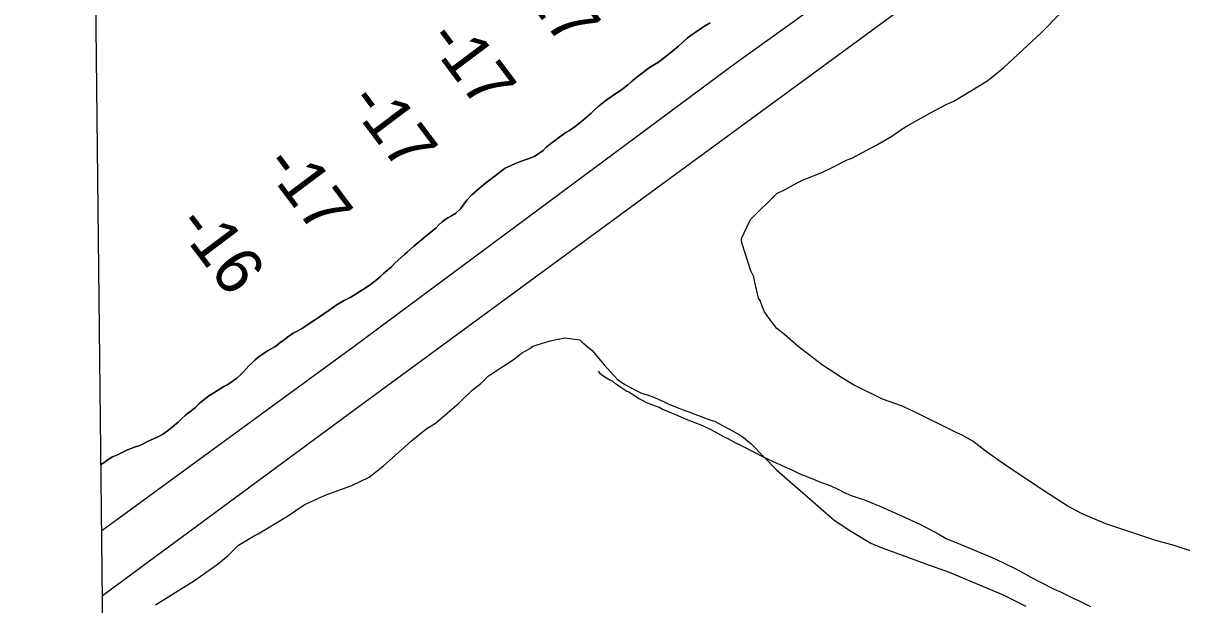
# Model space of a CAD drawing. Extents: x 3683613 to 3738215, y 469626 to 495384.
# Drawn here: x 3687652 to 3688749, y 486505 to 487056 of the extents above; entities that cross this region are included whole.
import ezdxf

# ---------------------------------------------------------------- set-up
doc = ezdxf.new("R2010")
doc.units = 0
for name, color, linetype in [('V-GRID-FRAM', 7, 'Continuous'), ('V-LEVE-TOET', 7, 'Continuous'), ('V-RIVR-JETY', 7, 'Continuous'), ('V-SITE-VEGE', 7, 'Continuous'), ('V-TOPO-SHOR', 7, 'Continuous'), ('V-TOPO-SPOT', 7, 'Continuous')]:
    doc.layers.add(name, color=color, linetype=linetype)

msp = doc.modelspace()

# ---------------------------------------------------------------- linework, layer by layer
at = {"layer": 'V-GRID-FRAM'}
msp.add_lwpolyline([(3687651.7, 493221.8), (3719350.3, 493590.7), (3719569.8, 475409.4), (3687855.3, 475040.3), (3687651.7, 493221.8)], dxfattribs=at)
at = {"layer": 'V-LEVE-TOET'}
for points in [[(3687726.1, 486575.1), (3687965.2, 486749.6), (3688325.7, 487017.3), (3688743.9, 487317.5), (3689105.7, 487581.6), (3689560.4, 487919.8)], [(3689587.4, 487879.9), (3689268.9, 487643.8), (3689014.8, 487456), (3688727.7, 487247.1), (3688504.6, 487084.9), (3688247.3, 486895.8), (3687966.3, 486689.7), (3687726.8, 486513.2)]]:
    msp.add_lwpolyline(points, dxfattribs=at)
at = {"layer": 'V-RIVR-JETY'}
for points in [[(3688205.1, 486983.5), (3688216.1, 486991), (3688218.6, 486992.7), (3688224.5, 486997.4), (3688227.5, 486999.9), (3688234.7, 487005.7), (3688238.9, 487009.1), (3688241.6, 487011.2), (3688245.9, 487014.4), (3688253.5, 487018.9), (3688259.2, 487023.2), (3688267.2, 487029.4), (3688272.5, 487034), (3688281.1, 487041.7), (3688285.5, 487045.1), (3688288.3, 487047), (3688293.4, 487050.5), (3688297.2, 487052.8), (3688302.6, 487056.2)], [(3687736.3, 486644.8), (3687740.9, 486646.9), (3687750.4, 486651.6), (3687757.2, 486654.2), (3687762.1, 486655.7), (3687765.9, 486657.6), (3687769.5, 486659.4), (3687772.9, 486660.9), (3687777.9, 486663.2), (3687783.6, 486666), (3687789.3, 486670.3), (3687794.8, 486674.7), (3687798.4, 486677.9), (3687802, 486681.1), (3687805.6, 486684.5), (3687808.3, 486686.6), (3687815.1, 486691.8), (3687818.2, 486695), (3687827.7, 486702.6), (3687832.4, 486705.6), (3687841.9, 486711.4), (3687844.8, 486713.1), (3687847.4, 486714.8), (3687851, 486717.1), (3687853.9, 486719.1), (3687857.9, 486722.9), (3687860.2, 486725.2), (3687865.5, 486731.2), (3687868.3, 486733.7), (3687871.6, 486736.7), (3687875.2, 486739.9), (3687878.2, 486742), (3687883.2, 486745.2), (3687887.2, 486747.6), (3687890.2, 486749.1), (3687892.5, 486751), (3687895.1, 486753.1), (3687898.6, 486755.5), (3687902, 486758.2), (3687907.5, 486762.1), (3687911.3, 486764), (3687916.4, 486766.8), (3687920.4, 486769.8), (3687927.6, 486774.5), (3687931.4, 486777), (3687937.5, 486781.1), (3687941.7, 486783.9), (3687944.3, 486785.8), (3687948.3, 486788.5), (3687955.9, 486793), (3687959, 486794.7), (3687962.2, 486796.2), (3687973.2, 486803.1), (3687980.4, 486808), (3687987.6, 486813.5), (3687990.3, 486815.8), (3687992.8, 486818.2), (3688000.6, 486825), (3688003.8, 486828.4), (3688007, 486831.2), (3688012.9, 486836.5), (3688015.4, 486838.8), (3688021.7, 486844.4), (3688025.5, 486847.6), (3688028.7, 486850.1), (3688031.2, 486852.3), (3688037.8, 486857.6), (3688042.8, 486861.8), (3688045.6, 486864.8), (3688048.7, 486867.4), (3688051.3, 486869.3), (3688054, 486871.4), (3688057.6, 486873.3), (3688061.4, 486875.5), (3688066, 486880), (3688071.9, 486888), (3688077, 486893.3), (3688087.7, 486902.7), (3688091.3, 486905.3), (3688094.7, 486907.8), (3688100.4, 486912.3), (3688105.9, 486916.6), (3688108.4, 486918.3), (3688118.1, 486922.8), (3688122.8, 486924.7), (3688133.6, 486928.6), (3688136.3, 486929.8), (3688144.4, 486935.2), (3688147.3, 486938.4), (3688155.1, 486944.3), (3688160.2, 486948), (3688165.9, 486952.2), (3688169.3, 486954.1), (3688174.7, 486958), (3688180.7, 486962.5), (3688187.2, 486968.2), (3688189.5, 486970.1), (3688192.7, 486973.3), (3688196.1, 486976.5), (3688200.5, 486979.9), (3688205.1, 486983.5)], [(3687725.4, 486637.6), (3687728.9, 486639.9), (3687731.4, 486641.8), (3687736.3, 486644.8)]]:
    msp.add_lwpolyline(points, dxfattribs=at)
at = {"layer": 'V-SITE-VEGE'}
for p, q in [((3688134.6, 486749.7), (3688151.1, 486754.8)), ((3688151.1, 486754.8), (3688158.3, 486756.3)), ((3688158.3, 486756.3), (3688164.7, 486757.8)), ((3688164.7, 486757.8), (3688179.1, 486755.7)), ((3688179.1, 486755.7), (3688181.3, 486753.5)), ((3688181.3, 486753.5), (3688190.6, 486745.7)), ((3688116.7, 486737.4), (3688123.9, 486743.2)), ((3688123.9, 486743.2), (3688131.8, 486747.6)), ((3688131.8, 486747.6), (3688134.6, 486749.7)), ((3688190.6, 486745.7), (3688202.2, 486732.1)), ((3688092.4, 486721.5), (3688116.7, 486737.4)), ((3688202.2, 486732.1), (3688214.5, 486718.5)), ((3688085.3, 486714.3), (3688092.4, 486721.5)), ((3688214.5, 486718.5), (3688221.7, 486713.5)), ((3688064.5, 486695.6), (3688076.7, 486707.8)), ((3688076.7, 486707.8), (3688085.3, 486714.3)), ((3688221.7, 486713.5), (3688232.4, 486707.8)), ((3688232.4, 486707.8), (3688236.8, 486705.7)), ((3688042.4, 486676.8), (3688064.5, 486695.6)), ((3688236.8, 486705.7), (3688247.5, 486702.1)), ((3688247.5, 486702.1), (3688258.3, 486697.2)), ((3688258.3, 486697.2), (3688262.7, 486695)), ((3688262.7, 486695), (3688274.9, 486690.1)), ((3688274.9, 486690.1), (3688281.4, 486688)), ((3688281.4, 486688), (3688302.2, 486680.1)), ((3688033.1, 486671), (3688042.4, 486676.8)), ((3688302.2, 486680.1), (3688306.5, 486678.7)), ((3688306.5, 486678.7), (3688323.8, 486669.5)), ((3688019.5, 486660.2), (3688033.1, 486671)), ((3688323.8, 486669.5), (3688332.4, 486664.5)), ((3688332.4, 486664.5), (3688341.1, 486657.4)), ((3687998.7, 486641.4), (3688019.5, 486660.2)), ((3688341.1, 486657.4), (3688365.6, 486632.4)), ((3687993, 486636.4), (3687998.7, 486641.4)), ((3687979.4, 486625.5), (3687993, 486636.4)), ((3688365.6, 486632.4), (3688395.1, 486606.6)), ((3687963, 486617.6), (3687979.4, 486625.5)), ((3687931.4, 486605.9), (3687938.6, 486608.8)), ((3687938.6, 486608.8), (3687963, 486617.6)), ((3687902.1, 486588.6), (3687917.8, 486599.4)), ((3687917.8, 486599.4), (3687931.4, 486605.9)), ((3688395.1, 486606.6), (3688419.6, 486585.2)), ((3687874.2, 486571.9), (3687902.1, 486588.6)), ((3688419.6, 486585.2), (3688433.3, 486576)), ((3688433.3, 486576), (3688454.9, 486563.1)), ((3687855.6, 486561.1), (3687869.9, 486569.8)), ((3687869.9, 486569.8), (3687874.2, 486571.9)), ((3687845.6, 486551), (3687855.6, 486561.1)), ((3688454.9, 486563.1), (3688462.8, 486559.6)), ((3688462.8, 486559.6), (3688506, 486544)), ((3687814.1, 486527.9), (3687835.5, 486543)), ((3687835.5, 486543), (3687845.6, 486551)), ((3688506, 486544), (3688529, 486535.5)), ((3688529, 486535.5), (3688580, 486514.2)), ((3687776.9, 486504.7), (3687814.1, 486527.9)), ((3688580, 486514.2), (3688601.6, 486503.5))]:
    msp.add_line(p, q, dxfattribs=at)
msp.add_lwpolyline([(3688767.9, 486552.4), (3688742.1, 486560.9), (3688724.8, 486565.8), (3688677.4, 486581.4), (3688654.3, 486591.3), (3688640.7, 486598.5), (3688611.9, 486617), (3688582.3, 486636.9), (3688564.3, 486649.8), (3688551.4, 486659.8), (3688541.3, 486665.5), (3688536.3, 486667.6), (3688496, 486687.5), (3688483.7, 486693.2), (3688465.8, 486699.6), (3688438.4, 486713.1), (3688426.9, 486720.2), (3688408.9, 486731.6), (3688385.9, 486749.4), (3688372.9, 486760.9), (3688365.7, 486766.6), (3688358.5, 486775.9), (3688354.1, 486782.3), (3688352, 486786.6), (3688349.8, 486793.1), (3688348.3, 486795.2), (3688344.7, 486810.3), (3688343.9, 486815.3), (3688341, 486821), (3688333, 486846.8), (3688332.3, 486849.7), (3688332.3, 486851.8), (3688337.2, 486862.6), (3688340.8, 486869.8), (3688365.8, 486894.4), (3688373, 486898), (3688385.1, 486904.5), (3688389.4, 486906.7), (3688408.8, 486914.6), (3688418.1, 486919), (3688432.4, 486926.2), (3688436.7, 486927.7), (3688461.1, 486940.7), (3688474.7, 486948.7), (3688484, 486955.2), (3688489.7, 486958.8), (3688510.5, 486970.4), (3688526.9, 486979.1), (3688533.4, 486982), (3688565.6, 487001.5), (3688580.6, 487013.8), (3688616.3, 487047), (3688634.2, 487065)], dxfattribs=at)
at = {"layer": 'V-TOPO-SHOR'}
for points in [[(3688302.6, 487056.2), (3688297.2, 487052.8), (3688293.4, 487050.5), (3688288.3, 487047), (3688285.5, 487045.1), (3688281.1, 487041.7), (3688272.5, 487034), (3688267.2, 487029.4), (3688259.2, 487023.2), (3688253.5, 487018.9), (3688245.9, 487014.4), (3688241.6, 487011.2), (3688238.9, 487009.1), (3688234.7, 487005.7), (3688227.5, 486999.9), (3688224.5, 486997.4), (3688218.6, 486992.7), (3688216.1, 486991), (3688205.1, 486983.5), (3688200.5, 486979.9), (3688196.1, 486976.5), (3688192.7, 486973.3), (3688189.5, 486970.1), (3688187.2, 486968.2), (3688180.7, 486962.5), (3688174.7, 486958), (3688169.3, 486954.1), (3688165.9, 486952.2), (3688160.2, 486948), (3688155.1, 486944.3), (3688147.3, 486938.4), (3688144.4, 486935.2), (3688136.3, 486929.8), (3688133.6, 486928.6), (3688122.8, 486924.7), (3688118.1, 486922.8), (3688108.4, 486918.3), (3688105.9, 486916.6), (3688100.4, 486912.3), (3688094.7, 486907.8), (3688091.3, 486905.3), (3688087.7, 486902.7), (3688077, 486893.3), (3688071.9, 486888), (3688066, 486880), (3688061.4, 486875.5), (3688057.6, 486873.3), (3688054, 486871.4), (3688051.3, 486869.3), (3688048.7, 486867.4), (3688045.6, 486864.8)], [(3688205.1, 486983.5), (3688216.1, 486991), (3688218.6, 486992.7), (3688224.5, 486997.4), (3688227.5, 486999.9), (3688234.7, 487005.7), (3688238.9, 487009.1), (3688241.6, 487011.2), (3688245.9, 487014.4), (3688253.5, 487018.9), (3688259.2, 487023.2), (3688267.2, 487029.4), (3688272.5, 487034), (3688281.1, 487041.7), (3688285.5, 487045.1), (3688288.3, 487047), (3688293.4, 487050.5), (3688297.2, 487052.8), (3688302.6, 487056.2)], [(3687736.3, 486644.8), (3687740.9, 486646.9), (3687750.4, 486651.6), (3687757.2, 486654.2), (3687762.1, 486655.7), (3687765.9, 486657.6), (3687769.5, 486659.4), (3687772.9, 486660.9), (3687777.9, 486663.2), (3687783.6, 486666), (3687789.3, 486670.3), (3687794.8, 486674.7), (3687798.4, 486677.9), (3687802, 486681.1), (3687805.6, 486684.5), (3687808.3, 486686.6), (3687815.1, 486691.8), (3687818.2, 486695), (3687827.7, 486702.6), (3687832.4, 486705.6), (3687841.9, 486711.4), (3687844.8, 486713.1), (3687847.4, 486714.8), (3687851, 486717.1), (3687853.9, 486719.1), (3687857.9, 486722.9), (3687860.2, 486725.2), (3687865.5, 486731.2), (3687868.3, 486733.7), (3687871.6, 486736.7), (3687875.2, 486739.9), (3687878.2, 486742), (3687883.2, 486745.2), (3687887.2, 486747.6), (3687890.2, 486749.1), (3687892.5, 486751), (3687895.1, 486753.1), (3687898.6, 486755.5), (3687902, 486758.2), (3687907.5, 486762.1), (3687911.3, 486764), (3687916.4, 486766.8), (3687920.4, 486769.8), (3687927.6, 486774.5), (3687931.4, 486777), (3687937.5, 486781.1), (3687941.7, 486783.9), (3687944.3, 486785.8), (3687948.3, 486788.5), (3687955.9, 486793), (3687959, 486794.7), (3687962.2, 486796.2), (3687973.2, 486803.1), (3687980.4, 486808), (3687987.6, 486813.5), (3687990.3, 486815.8), (3687992.8, 486818.2), (3688000.6, 486825), (3688003.8, 486828.4), (3688007, 486831.2), (3688012.9, 486836.5), (3688015.4, 486838.8), (3688021.7, 486844.4), (3688025.5, 486847.6), (3688028.7, 486850.1), (3688031.2, 486852.3), (3688037.8, 486857.6), (3688042.8, 486861.8), (3688045.6, 486864.8), (3688048.7, 486867.4), (3688051.3, 486869.3), (3688054, 486871.4), (3688057.6, 486873.3), (3688061.4, 486875.5), (3688066, 486880), (3688071.9, 486888), (3688077, 486893.3), (3688087.7, 486902.7), (3688091.3, 486905.3), (3688094.7, 486907.8), (3688100.4, 486912.3), (3688105.9, 486916.6), (3688108.4, 486918.3), (3688118.1, 486922.8), (3688122.8, 486924.7), (3688133.6, 486928.6), (3688136.3, 486929.8), (3688144.4, 486935.2), (3688147.3, 486938.4), (3688155.1, 486944.3), (3688160.2, 486948), (3688165.9, 486952.2), (3688169.3, 486954.1), (3688174.7, 486958), (3688180.7, 486962.5), (3688187.2, 486968.2), (3688189.5, 486970.1), (3688192.7, 486973.3), (3688196.1, 486976.5), (3688200.5, 486979.9), (3688205.1, 486983.5)], [(3688045.6, 486864.8), (3688042.8, 486861.8), (3688037.8, 486857.6), (3688031.2, 486852.3), (3688028.7, 486850.1), (3688025.5, 486847.6), (3688021.7, 486844.4), (3688015.4, 486838.8), (3688012.9, 486836.5), (3688007, 486831.2), (3688003.8, 486828.4), (3688000.6, 486825), (3687992.8, 486818.2), (3687990.3, 486815.8), (3687987.6, 486813.5), (3687980.4, 486808), (3687973.2, 486803.1), (3687962.2, 486796.2), (3687959, 486794.7), (3687955.9, 486793), (3687948.3, 486788.5), (3687944.3, 486785.8), (3687941.7, 486783.9), (3687937.5, 486781.1), (3687931.4, 486777), (3687927.6, 486774.5), (3687920.4, 486769.8), (3687916.4, 486766.8), (3687911.3, 486764), (3687907.5, 486762.1), (3687902, 486758.2), (3687898.6, 486755.5), (3687895.1, 486753.1), (3687892.5, 486751), (3687890.2, 486749.1), (3687887.2, 486747.6), (3687883.2, 486745.2), (3687878.2, 486742), (3687875.2, 486739.9), (3687871.6, 486736.7), (3687868.3, 486733.7), (3687865.5, 486731.2), (3687860.2, 486725.2), (3687857.9, 486722.9), (3687853.9, 486719.1), (3687851, 486717.1), (3687847.4, 486714.8), (3687844.8, 486713.1), (3687841.9, 486711.4), (3687832.4, 486705.6), (3687827.7, 486702.6), (3687818.2, 486695), (3687815.1, 486691.8), (3687808.3, 486686.6), (3687805.6, 486684.5), (3687802, 486681.1), (3687798.4, 486677.9), (3687794.8, 486674.7), (3687789.3, 486670.3), (3687783.6, 486666), (3687777.9, 486663.2), (3687772.9, 486660.9), (3687769.5, 486659.4), (3687765.9, 486657.6), (3687762.1, 486655.7), (3687757.2, 486654.2), (3687750.4, 486651.6), (3687740.9, 486646.9), (3687736.3, 486644.8), (3687731.4, 486641.8), (3687728.9, 486639.9), (3687725.4, 486637.6)], [(3688196.5, 486726), (3688197.6, 486724.5), (3688199.7, 486723), (3688202.7, 486720.7), (3688207.4, 486718), (3688210.1, 486716.5), (3688211.4, 486715.4), (3688213.5, 486714.2), (3688215.9, 486712.1), (3688223.7, 486707.2), (3688225.4, 486706.4), (3688226.9, 486705.6), (3688235, 486700.1), (3688238.6, 486698.2), (3688242.2, 486696.5), (3688250.5, 486693.2), (3688254.1, 486691.9), (3688257.5, 486690.2), (3688262.8, 486687.9), (3688271.9, 486684), (3688275.5, 486682.5), (3688281.3, 486680), (3688293.8, 486675.2), (3688295.9, 486674.3), (3688303.1, 486670.8), (3688315.9, 486664), (3688318.6, 486662.6), (3688326.5, 486658.2), (3688331.4, 486656.1), (3688347.5, 486647.9), (3688349.6, 486646.6), (3688353.4, 486644.5), (3688364.9, 486639.3), (3688373.4, 486635.3), (3688379.3, 486632.8), (3688388.7, 486628.2), (3688391.7, 486627.1), (3688400.4, 486623.8), (3688405.4, 486621.7), (3688416.9, 486617.5), (3688418, 486616.9), (3688426.9, 486612.7), (3688429, 486611.6), (3688436.2, 486608.3), (3688446.4, 486604.9), (3688448.7, 486604.1), (3688454, 486602), (3688463.4, 486598.2), (3688482.5, 486589.6), (3688490.1, 486586.3), (3688501.2, 486581), (3688508.4, 486577.2), (3688519.2, 486571.6), (3688526, 486567.6), (3688536.2, 486563.6), (3688539.4, 486562.1), (3688559.1, 486554), (3688565.9, 486551), (3688572.5, 486548.3), (3688592, 486538.7), (3688599.2, 486534.9), (3688605.8, 486531.3), (3688626.4, 486520.6), (3688629, 486519.3), (3688633.8, 486517.3), (3688638.1, 486515.2), (3688647.8, 486510.5), (3688651.5, 486508.9), (3688656.5, 486506.3), (3688662.7, 486503.2)], [(3687725.4, 486637.6), (3687728.9, 486639.9), (3687731.4, 486641.8), (3687736.3, 486644.8)]]:
    msp.add_lwpolyline(points, dxfattribs=at)

# ---------------------------------------------------------------- texts
at = {"layer": 'V-TOPO-SPOT'}
for s, p in [('-17', (3688112.8, 487099.1)), ('-17', (3688033, 487039.9)), ('-17', (3687958.5, 486980.6)), ('-17', (3687878.1, 486921)), ('-16', (3687795.3, 486864.3))]:
    msp.add_text(s, height=45, rotation=306.9347, dxfattribs=at).set_placement(p)

doc.saveas('drawing.dxf')
